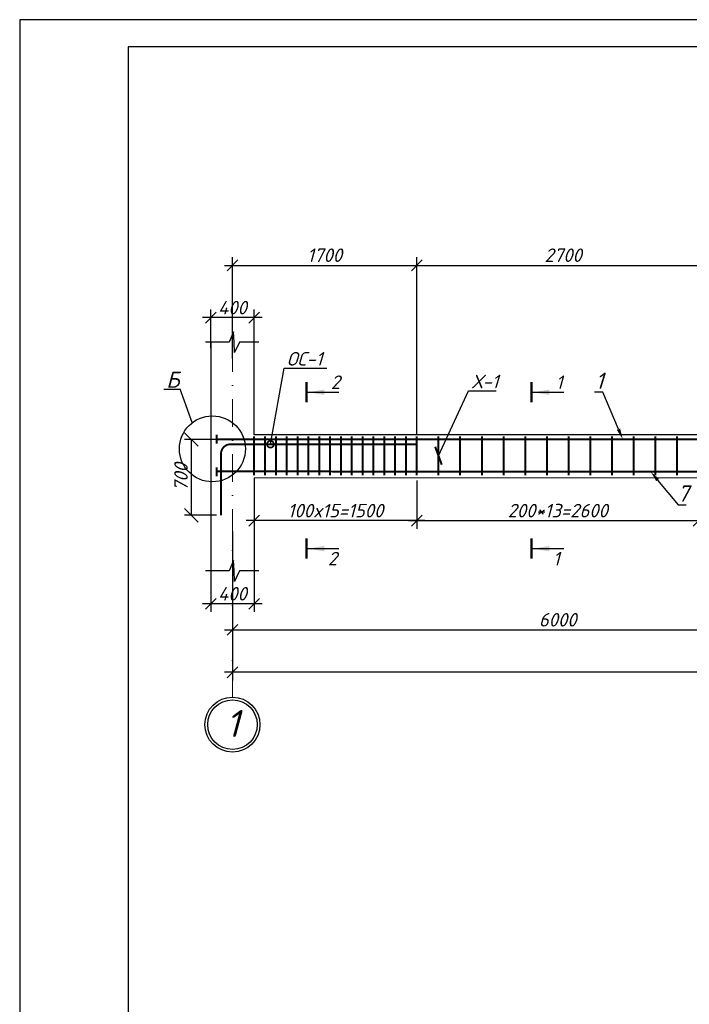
# Model space of a CAD drawing. Header units: millimetres. Extents: x -33345 to 4712671, y -3392 to 121473.
# Tile 516 of 656: x 2564290 to 2576642, y 68322 to 86501. Entities that reach past the tile are written whole.
import ezdxf
from ezdxf import colors
from ezdxf.entities.mleader import LeaderData, LeaderLine
from ezdxf.math import Vec2, Vec3

# ---------------------------------------------------------------- set-up
doc = ezdxf.new("R2010")
doc.units = ezdxf.units.MM
doc.linetypes.add('DASHDOTX2', pattern=[50.8, 25.4, -12.7, 0, -12.7])
doc.layers.add('0.25', color=7, linetype='Continuous', lineweight=25)
doc.layers.add('АСО-Текст', color=7, linetype='Continuous', lineweight=20)
doc.layers.add('Лист', color=7, linetype='Continuous')
doc.styles.add('_text', font='isocpeui.ttf')
doc.styles.add('Arch-Dim', font='isocpeui.ttf', dxfattribs={"height": 200})
doc.styles.add('GOST 2.304', font='isocpeui.ttf')
doc.styles.add('RUSS', font='RUSS.shx', dxfattribs={"width": 0.8, "oblique": 15, "height": 250})
doc.styles.get("Standard").update_dxf_attribs({"font": 'arial.ttf'})
doc.styles.add('Тохир', font='isocpeui.ttf', dxfattribs={"oblique": 2, "height": 250})
doc.dimstyles.new('Islom 94', dxfattribs={"dimtxt": 250, "dimasz": 200, "dimexe": 150, "dimexo": 100, "dimgap": 60, "dimtad": 1, "dimdec": 0, "dimtxsty": '_text', "dimblk": 'OBLIQUE', "dimcen": 0, "dimdle": 150, "dimadec": 0, "dimazin": 0, "dimtfac": 1, "dimtdec": 0, "dimtmove": 0, "dimatfit": 3, "dimfxl": 1, "dimarcsym": 0})
doc.dimstyles.new('М 100', dxfattribs={"dimscale": 100, "dimtxt": 3, "dimasz": 2.5, "dimexe": 1.25, "dimexo": 0.625, "dimtad": 1, "dimdec": 0, "dimtxsty": 'Standard', "dimblk": 'OBLIQUE', "dimcen": 2.5, "dimadec": 0, "dimazin": 0, "dimtfac": 1, "dimtdec": 0, "dimtmove": 0, "dimatfit": 3, "dimfxl": 1, "dimtfill": 1, "dimarcsym": 0})

# ---------------------------------------------------------------- blocks, each defined once
blk = doc.blocks.new('*U327')
at = {"layer": '0.25', "color": 5, "linetype": 'Continuous', "lineweight": 25, "ltscale": 100}
blk.add_lwpolyline([(-125914, 0), (0, 0), (0, 42000), (-125914, 42000), (-125914, 0)], dxfattribs=at)
at = {"layer": '0.25', "color": 7, "linetype": 'Continuous', "lineweight": 30, "ltscale": 100}
blk.add_lwpolyline([(-123914, 500), (-500, 500), (-500, 41500), (-123914, 41500), (-123914, 500)], dxfattribs=at)
blk = doc.blocks.new('_DotSmall')
at = {"color": 0, "linetype": 'ByBlock', "const_width": 0.5}
blk.add_lwpolyline([(-0.0625, 0, 1), (0.0625, 0, 1)], format="xyb", close=True, dxfattribs=at)
blk = doc.blocks.new('_Oblique')
at = {"color": 0, "linetype": 'ByBlock', "lineweight": -2}
blk.add_line((-0.5, -0.5), (0.5, 0.5), dxfattribs=at)
blk = doc.blocks.new('*D1452')
at = {"color": 0, "lineweight": -2, "ltscale": 100, "transparency": 16777216}
for p, q in [((2567906, 78751), (2567330, 78751)), ((2567455, 78751), (2567455, 77351)), ((2567920, 77351), (2567330, 77351))]:
    blk.add_line(p, q, dxfattribs=at)
at = {"layer": 'Defpoints', "color": 0, "ltscale": 100, "transparency": 16777216}
for p in [(2567968, 78751), (2567455, 77351), (2567983, 77351)]:
    blk.add_point(p, dxfattribs=at)
at = {"color": 0, "lineweight": -2, "ltscale": 100, "transparency": 16777216, "xscale": 250, "yscale": 250, "zscale": 250}
for p, rotation in [((2567455, 78751), 90), ((2567455, 77351), 270)]:
    blk.add_blockref('_Oblique', p, dxfattribs=dict(at, rotation=rotation))
at = {"color": 0, "ltscale": 100, "transparency": 16777216, "insert": (2567266, 78051), "char_height": 250, "attachment_point": 5, "rotation": 90, "style": 'Тохир', "bg_fill": 3, "box_fill_scale": 1.1, "bg_fill_color": 256, "bg_fill_true_color": 13158600, "bg_fill_transparency": 0}
blk.add_mtext('700', dxfattribs=at)
blk = doc.blocks.new('*D1406')
at = {"color": 0, "lineweight": -2, "ltscale": 10, "transparency": 16777216}
for p, q in [((2571615, 77991), (2571615, 77102)), ((2568615, 77759), (2568615, 77102)), ((2571765, 77252), (2568465, 77252))]:
    blk.add_line(p, q, dxfattribs=at)
at = {"layer": 'Defpoints', "color": 0, "ltscale": 10, "transparency": 16777216}
for p in [(2571615, 78091), (2568615, 77859), (2568615, 77252)]:
    blk.add_point(p, dxfattribs=at)
at = {"color": 0, "lineweight": -2, "ltscale": 10, "transparency": 16777216, "xscale": 200, "yscale": 200, "zscale": 200, "rotation": 180}
blk.add_blockref('_Oblique', (2568615, 77252), dxfattribs=at)
at = {"color": 0, "lineweight": -2, "ltscale": 10, "transparency": 16777216, "xscale": 200, "yscale": 200, "zscale": 200}
blk.add_blockref('_Oblique', (2571615, 77252), dxfattribs=at)
at = {"color": 0, "ltscale": 10, "transparency": 16777216, "insert": (2570115, 77437), "char_height": 250, "attachment_point": 5, "style": '_text'}
blk.add_mtext('100x15=1500', dxfattribs=at)
blk = doc.blocks.new('*D1407')
at = {"color": 0, "lineweight": -2, "ltscale": 10, "transparency": 16777216}
for p, q in [((2568215, 80243), (2568215, 82116)), ((2571615, 78855), (2571615, 82116)), ((2568065, 81966), (2571765, 81966))]:
    blk.add_line(p, q, dxfattribs=at)
at = {"layer": 'Defpoints', "color": 0, "ltscale": 10, "transparency": 16777216}
for p in [(2571615, 81966), (2568215, 80143), (2571615, 78755)]:
    blk.add_point(p, dxfattribs=at)
at = {"color": 0, "lineweight": -2, "ltscale": 10, "transparency": 16777216, "xscale": 200, "yscale": 200, "zscale": 200, "rotation": 180}
blk.add_blockref('_Oblique', (2568215, 81966), dxfattribs=at)
at = {"color": 0, "lineweight": -2, "ltscale": 10, "transparency": 16777216, "xscale": 200, "yscale": 200, "zscale": 200}
blk.add_blockref('_Oblique', (2571615, 81966), dxfattribs=at)
at = {"color": 0, "lineweight": 25, "ltscale": 10, "transparency": 16777216, "insert": (2569915, 82153), "char_height": 250, "attachment_point": 5, "style": '_text'}
blk.add_mtext('1700', dxfattribs=at)
blk = doc.blocks.new('*D1408')
at = {"color": 0, "lineweight": -2, "ltscale": 10, "transparency": 16777216}
for p, q in [((2567815, 76322), (2567815, 75567)), ((2568615, 76322), (2568615, 75567)), ((2568765, 75717), (2567665, 75717))]:
    blk.add_line(p, q, dxfattribs=at)
at = {"layer": 'Defpoints', "color": 0, "ltscale": 10, "transparency": 16777216}
for p in [(2567815, 76422), (2568615, 76422), (2567815, 75717)]:
    blk.add_point(p, dxfattribs=at)
at = {"color": 0, "lineweight": -2, "ltscale": 10, "transparency": 16777216, "xscale": 200, "yscale": 200, "zscale": 200, "rotation": 180}
blk.add_blockref('_Oblique', (2567815, 75717), dxfattribs=at)
at = {"color": 0, "lineweight": -2, "ltscale": 10, "transparency": 16777216, "xscale": 200, "yscale": 200, "zscale": 200}
blk.add_blockref('_Oblique', (2568615, 75717), dxfattribs=at)
at = {"color": 0, "ltscale": 10, "transparency": 16777216, "insert": (2568215, 75902), "char_height": 250, "attachment_point": 5, "style": '_text'}
blk.add_mtext('400', dxfattribs=at)
blk = doc.blocks.new('*D1409')
at = {"color": 0, "lineweight": -2, "ltscale": 10, "transparency": 16777216}
for p, q in [((2567815, 80439), (2567815, 81150)), ((2568615, 80439), (2568615, 81150)), ((2568765, 81000), (2567665, 81000))]:
    blk.add_line(p, q, dxfattribs=at)
at = {"layer": 'Defpoints', "color": 0, "ltscale": 10, "transparency": 16777216}
for p in [(2567815, 81000), (2567815, 80339), (2568615, 80339)]:
    blk.add_point(p, dxfattribs=at)
at = {"color": 0, "lineweight": -2, "ltscale": 10, "transparency": 16777216, "xscale": 200, "yscale": 200, "zscale": 200, "rotation": 180}
blk.add_blockref('_Oblique', (2567815, 81000), dxfattribs=at)
at = {"color": 0, "lineweight": -2, "ltscale": 10, "transparency": 16777216, "xscale": 200, "yscale": 200, "zscale": 200}
blk.add_blockref('_Oblique', (2568615, 81000), dxfattribs=at)
at = {"color": 0, "ltscale": 10, "transparency": 16777216, "insert": (2568215, 81185), "char_height": 250, "attachment_point": 5, "style": '_text'}
blk.add_mtext('400', dxfattribs=at)
blk = doc.blocks.new('*D2870')
at = {"color": 0, "lineweight": -2, "ltscale": 10, "transparency": 16777216}
for p, q in [((2568215, 76558), (2568215, 75087)), ((2580215, 76558), (2580215, 75087)), ((2568065, 75237), (2580365, 75237))]:
    blk.add_line(p, q, dxfattribs=at)
at = {"layer": 'Defpoints', "color": 0, "ltscale": 10, "transparency": 16777216}
for p in [(2568215, 76658, 1359241), (2580215, 76658, 1359241), (2580215, 75237)]:
    blk.add_point(p, dxfattribs=at)
at = {"color": 0, "lineweight": -2, "ltscale": 10, "transparency": 16777216, "xscale": 200, "yscale": 200, "zscale": 200, "rotation": 180}
blk.add_blockref('_Oblique', (2568215, 75237), dxfattribs=at)
at = {"color": 0, "lineweight": -2, "ltscale": 10, "transparency": 16777216, "xscale": 200, "yscale": 200, "zscale": 200}
blk.add_blockref('_Oblique', (2580215, 75237), dxfattribs=at)
at = {"color": 0, "ltscale": 10, "transparency": 16777216, "insert": (2574215, 75422), "char_height": 250, "attachment_point": 5, "style": '_text'}
blk.add_mtext('6000', dxfattribs=at)
blk = doc.blocks.new('*D2880')
at = {"color": 0, "lineweight": -2, "ltscale": 10, "transparency": 16777216}
for p, q in [((2568215, 77052), (2568215, 74302)), ((2687015, 77052), (2687015, 74302)), ((2687165, 74452), (2568065, 74452))]:
    blk.add_line(p, q, dxfattribs=at)
at = {"layer": 'Defpoints', "color": 0, "ltscale": 10, "transparency": 16777216}
for p in [(2568215, 77152, 1359241), (2687015, 77152), (2568215, 74452)]:
    blk.add_point(p, dxfattribs=at)
at = {"color": 0, "lineweight": -2, "ltscale": 10, "transparency": 16777216, "xscale": 200, "yscale": 200, "zscale": 200, "rotation": 180}
blk.add_blockref('_Oblique', (2568215, 74452), dxfattribs=at)
at = {"color": 0, "lineweight": -2, "ltscale": 10, "transparency": 16777216, "xscale": 200, "yscale": 200, "zscale": 200}
blk.add_blockref('_Oblique', (2687015, 74452), dxfattribs=at)
at = {"color": 0, "ltscale": 10, "transparency": 16777216, "insert": (2627615, 74637), "char_height": 250, "attachment_point": 5, "style": '_text'}
blk.add_mtext('59400', dxfattribs=at)
blk = doc.blocks.new('*D1454')
at = {"color": 0, "lineweight": -2, "ltscale": 10, "transparency": 16777216}
for p, q in [((2571615, 77877), (2571615, 77102)), ((2576815, 77877), (2576815, 77102)), ((2571465, 77252), (2576965, 77252))]:
    blk.add_line(p, q, dxfattribs=at)
at = {"layer": 'Defpoints', "color": 0, "ltscale": 10, "transparency": 16777216}
for p in [(2571615, 77977, 1359241), (2576815, 77977, 1359241), (2576815, 77252)]:
    blk.add_point(p, dxfattribs=at)
at = {"color": 0, "lineweight": -2, "ltscale": 10, "transparency": 16777216, "xscale": 200, "yscale": 200, "zscale": 200, "rotation": 180}
blk.add_blockref('_Oblique', (2571615, 77252), dxfattribs=at)
at = {"color": 0, "lineweight": -2, "ltscale": 10, "transparency": 16777216, "xscale": 200, "yscale": 200, "zscale": 200}
blk.add_blockref('_Oblique', (2576815, 77252), dxfattribs=at)
at = {"color": 0, "ltscale": 10, "transparency": 16777216, "insert": (2574215, 77437), "char_height": 250, "attachment_point": 5, "style": '_text'}
blk.add_mtext('200*13=2600', dxfattribs=at)
blk = doc.blocks.new('*D1455')
at = {"color": 0, "lineweight": -2, "ltscale": 10, "transparency": 16777216}
for p, q in [((2571615, 78960), (2571615, 82116)), ((2577015, 78769), (2577015, 82116)), ((2571465, 81966), (2577165, 81966))]:
    blk.add_line(p, q, dxfattribs=at)
at = {"layer": 'Defpoints', "color": 0, "ltscale": 10, "transparency": 16777216}
for p in [(2577015, 81966), (2571615, 78860, 1359241), (2577015, 78669, 1359241)]:
    blk.add_point(p, dxfattribs=at)
at = {"color": 0, "lineweight": -2, "ltscale": 10, "transparency": 16777216, "xscale": 200, "yscale": 200, "zscale": 200, "rotation": 180}
blk.add_blockref('_Oblique', (2571615, 81966), dxfattribs=at)
at = {"color": 0, "lineweight": -2, "ltscale": 10, "transparency": 16777216, "xscale": 200, "yscale": 200, "zscale": 200}
blk.add_blockref('_Oblique', (2577015, 81966), dxfattribs=at)
at = {"color": 0, "lineweight": 25, "ltscale": 10, "transparency": 16777216, "insert": (2574315, 82153), "char_height": 250, "attachment_point": 5, "style": '_text'}
blk.add_mtext('2700', dxfattribs=at)
blk = doc.blocks.new('_ArchTick')
at = {"color": 0, "linetype": 'ByBlock', "const_width": 0.15}
blk.add_lwpolyline([(-0.5, -0.5), (0.5, 0.5)], dxfattribs=at)
blk = doc.blocks.new('asdfsad')
at = {"layer": 'АСО-Текст', "char_height": 300, "width": 4488.273, "attachment_point": 1, "style": 'RUSS'}
for insert in [(1262235.5, -413358.2), (1255930.4, -416387.8)]:
    blk.add_mtext('\\pi1133.11364;Продольная\\P\\pi1308.11364;арматура \\P\\pi1474.93182;колонны', dxfattribs=dict(at, insert=insert))

msp = doc.modelspace()

# ---------------------------------------------------------------- linework, layer by layer
at = {"color": 177, "ltscale": 10, "true_color": 0x293189}
for p, q in [((2567814.996, 80553.939), (2567814.996, 78041.039)), ((2567814.996, 80550.332), (2567814.996, 78841.039)), ((2567814.996, 78041.039), (2567814.996, 76324.533))]:
    msp.add_line(p, q, dxfattribs=at)
at = {"color": 177, "lineweight": 25, "ltscale": 10, "true_color": 0x293189}
for p, q in [((2568614.996, 78834.955), (2568614.996, 80550.332)), ((2579814.996, 78841.039), (2568614.996, 78834.955)), ((2579814.996, 78041.039), (2568614.996, 78038.644)), ((2568614.996, 78038.644), (2568614.996, 76324.533))]:
    msp.add_line(p, q, dxfattribs=at)
at = {"color": 1, "linetype": 'DASHDOTX2', "lineweight": 5, "ltscale": 20}
msp.add_line((2568215.152, 80510.221), (2568215.152, 73993.17), dxfattribs=at)
at = {"color": 116, "true_color": 0x136734}
for p, q in [((2569606.849, 79622.392), (2570178.557, 79622.393)), ((2573758.46, 79622.392), (2574330.168, 79622.393)), ((2569606.849, 76735.179), (2570178.557, 76735.18)), ((2573758.46, 76735.179), (2574330.168, 76735.18))]:
    msp.add_line(p, q, dxfattribs=at)
at = {"color": 7}
for points in [[(2568700.999, 80550.332), (2568343.594, 80550.332), (2568252.343, 80356.153), (2568243.559, 80549.22), (2568235.828, 80740.959), (2568154.065, 80550.332), (2567715.751, 80550.332)], [(2568700.999, 76324.533), (2568343.594, 76324.533), (2568252.343, 76130.353), (2568243.559, 76323.42), (2568235.828, 76515.16), (2568154.065, 76324.533), (2567715.751, 76324.533)]]:
    msp.add_lwpolyline(points, dxfattribs=at)
at = {"color": 116, "linetype": 'Continuous', "lineweight": 50, "ltscale": 100, "true_color": 0x136734}
for points in [[(2569581.849, 79437.668), (2569581.849, 79807.116)], [(2573733.46, 79437.668), (2573733.46, 79807.116)], [(2569581.849, 76550.455), (2569581.849, 76919.903)], [(2573733.46, 76550.455), (2573733.46, 76919.903)]]:
    msp.add_lwpolyline(points, dxfattribs=at)
at = {"color": 18, "true_color": 0x000000, "const_width": 25}
msp.add_lwpolyline([(2567471.144, 79059.477), (2567250.262, 79674.837), (2566945.451, 79673.822)], dxfattribs=at)
at = {"ltscale": 100, "const_width": 36.895}
for points in [[(2567922.679, 78836.825), (2567922.679, 78672.406)], [(2567922.787, 78235.568), (2567922.787, 78071.15)]]:
    msp.add_lwpolyline(points, dxfattribs=at)
at = {"color": 32, "ltscale": 100, "true_color": 0xcd6928, "const_width": 36.895}
for points in [[(2568614.996, 78810.129), (2568614.996, 78091.476)], [(2568814.996, 78810.129), (2568814.996, 78091.476)], [(2569014.996, 78810.129), (2569014.996, 78091.476)], [(2569214.996, 78810.129), (2569214.996, 78091.476)], [(2569414.996, 78810.129), (2569414.996, 78091.476)], [(2569614.996, 78810.129), (2569614.996, 78091.476)], [(2569814.996, 78810.129), (2569814.996, 78091.476)], [(2570014.996, 78810.129), (2570014.996, 78091.476)], [(2570214.996, 78810.129), (2570214.996, 78091.476)], [(2570414.996, 78810.129), (2570414.996, 78091.476)], [(2570614.996, 78810.129), (2570614.996, 78091.476)], [(2570814.996, 78810.129), (2570814.996, 78091.476)], [(2571014.996, 78810.129), (2571014.996, 78091.476)], [(2571014.996, 78810.129), (2571014.996, 78091.476)], [(2571214.996, 78810.129), (2571214.996, 78091.476)], [(2571414.996, 78810.129), (2571414.996, 78091.476)], [(2571614.996, 78810.129), (2571614.996, 78091.476)], [(2572014.996, 78810.129), (2572014.996, 78091.476)], [(2572414.996, 78810.129), (2572414.996, 78091.476)], [(2572814.996, 78810.129), (2572814.996, 78091.476)], [(2573214.996, 78810.129), (2573214.996, 78091.476)], [(2573614.996, 78810.129), (2573614.996, 78091.476)], [(2574014.996, 78810.129), (2574014.996, 78091.476)], [(2574414.996, 78810.129), (2574414.996, 78091.476)], [(2574814.996, 78810.129), (2574814.996, 78091.476)], [(2575214.996, 78810.129), (2575214.996, 78091.476)], [(2575614.996, 78810.129), (2575614.996, 78091.476)], [(2576014.996, 78810.129), (2576014.996, 78091.476)], [(2576414.996, 78810.129), (2576414.996, 78091.476)]]:
    msp.add_lwpolyline(points, dxfattribs=at)
at = {"color": 5, "ltscale": 100, "const_width": 35}
msp.add_lwpolyline([(2568003.144, 77350.882), (2568003.144, 78484.451, -0.432221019), (2568192.715, 78662.781), (2571614.996, 78662.781)], format="xyb", dxfattribs=at)
at = {"color": 18, "ltscale": 15, "true_color": 0x000000}
msp.add_circle((2568215.152, 73485.656), 507.514, dxfattribs=at)
at = {"color": 1, "lineweight": 30, "ltscale": 15}
msp.add_circle((2568215.152, 73485.656), 457.514, dxfattribs=at)
at = {"color": 116, "true_color": 0x136734}
for points in [[(2569606.849, 79622.392), (2569907.299, 79672.671), (2569907.299, 79572.115)], [(2573758.46, 79622.392), (2574058.91, 79672.671), (2574058.91, 79572.115)], [(2569606.849, 76735.179), (2569907.299, 76785.458), (2569907.299, 76684.902)], [(2573758.46, 76735.179), (2574058.91, 76785.458), (2574058.91, 76684.902)]]:
    msp.add_solid(points, dxfattribs=at)

# ---------------------------------------------------------------- block references
at = {"layer": 'Лист', "ltscale": 100, "transparency": 33554687}
msp.add_blockref('*U327', (2690204.686, 44501.326, 1359241.5), dxfattribs=at)

# ---------------------------------------------------------------- texts
at = {"color": 18, "true_color": 0x000000, "style": 'Arch-Dim'}
msp.add_text('Б', height=300, dxfattribs=at).set_placement((2566992.381, 79705.631))
at = {"color": 116, "true_color": 0x136734, "style": '_text'}
for s, p in [('2', (2569975.902, 76426.34)), ('1', (2574127.513, 76426.34))]:
    msp.add_text(s, height=250, dxfattribs=at).set_placement(p)
at = {"color": 116, "true_color": 0x136734, "char_height": 250, "width": 186.33523, "attachment_point": 1, "style": '_text'}
for s, insert in [('2', (2570029.323, 79933.296)), ('1', (2574180.934, 79933.296))]:
    msp.add_mtext(s, dxfattribs=dict(at, insert=insert))
at = {"insert": (2568344.825, 73257.669, 473082.499), "char_height": 500, "width": 333.15362, "attachment_point": 9, "style": 'GOST 2.304'}
msp.add_mtext('1', dxfattribs=at)

# ---------------------------------------------------------------- dimensions: what is measured, and where the dimension line sits
at = {"color": 177, "lineweight": 25, "ltscale": 10, "true_color": 0x293189}
dim = msp.add_linear_dim(base=(2577014.996, 81965.919, -1359241.496), p1=(2571614.996, 78859.746), p2=(2577014.996, 78668.616), dimstyle='Islom 94', override={"dimlfac": 0.5, "dimtmove": 1}, dxfattribs=at)
dim.commit()
dim.dimension.update_dxf_attribs({"geometry": '*D1455', "text_midpoint": (2574314.996, 82152.529, -1359241.496)})
at = {"color": 177, "ltscale": 10, "true_color": 0x293189}
for base, p1, p2, text, picture, middle in [((2567814.996, 80999.817), (2568614.996, 80338.989), (2567814.996, 80338.989), '400', '*D1409', (2568214.996, 81184.817)), ((2568614.996, 77251.951), (2571614.996, 78091.476), (2568614.996, 77859.271), '100x15=<>', '*D1406', (2570114.996, 77436.951)), ((2576814.996, 77251.951, -1359241.496), (2571614.996, 77977.376), (2576814.996, 77977.376), '200*13=<>', '*D1454', (2574214.996, 77436.951, -1359241.496)), ((2567814.996, 75717.454), (2568614.996, 76421.806), (2567814.996, 76421.806), '400', '*D1408', (2568214.996, 75902.454))]:
    dim = msp.add_linear_dim(base=base, p1=p1, p2=p2, text=text, dimstyle='Islom 94', override={"dimlfac": 0.5}, dxfattribs=at)
    dim.commit()
    dim.dimension.update_dxf_attribs({"geometry": picture, "text_midpoint": middle})
dim = msp.add_linear_dim(base=(2580215.152, 75236.924, -1359241.496), p1=(2568215.152, 76657.911), p2=(2580215.152, 76657.911), dimstyle='Islom 94', override={"dimlfac": 0.5}, dxfattribs=at)
dim.commit()
dim.dimension.update_dxf_attribs({"geometry": '*D2870', "text_midpoint": (2574215.152, 75421.924, -1359241.496)})

# ---------------------------------------------------------------- leaders
at = {"color": 177, "lineweight": 25, "true_color": 0x293189}
ml = msp.add_multileader_mtext('Standard', dxfattribs=at)
ml.set_content('ОС-1', color=(41, 49, 137), style='Тохир')
ml.set_leader_properties()
ml.set_arrow_properties(name='DOTSMALL')
ml.build(insert=Vec2(0, 0))
ml.multileader.update_dxf_attribs({"text_left_attachment_type": 6, "text_right_attachment_type": 6, "dogleg_length": 0.36, "arrow_head_size": 250})
ctx = ml.context
ctx.base_point, ctx.char_height, ctx.arrow_head_size, ctx.plane_origin = Vec3(2569169.048, 80065.101), 250, 250, Vec3(2575572.455, 79254.58)
ctx.left_attachment, ctx.right_attachment, ctx.text_align_type = 6, 6, 1
notes = []
notes.append((ctx, [(0, (1, 1, 0), (2569168.688, 80065.101), (1, 0), 0.36, [(0, [(2568915.819, 78662.781)], 0, [])])]))
ctx.mtext.insert, ctx.mtext.alignment, ctx.mtext.flow_direction = Vec3(2569544.172, 80365.101), 2, 5
at = {"lineweight": 25}
ml = msp.add_multileader_mtext('Standard', dxfattribs=at)
ml.set_content('Х-1', color=256, style='Тохир')
ml.set_leader_properties()
ml.set_arrow_properties(name='ARCHTICK')
ml.build(insert=Vec2(0, 0))
ml.multileader.update_dxf_attribs({"text_left_attachment_type": 6, "text_right_attachment_type": 6, "dogleg_length": 0.36, "arrow_head_size": 250})
ctx = ml.context
ctx.base_point, ctx.char_height, ctx.arrow_head_size, ctx.plane_origin = Vec3(2572570.171, 79645.892), 250, 250, Vec3(2553211.698, 75472.118)
ctx.left_attachment, ctx.right_attachment, ctx.text_align_type = 6, 6, 1
notes.append((ctx, [(1, (1, 1, 0), (2572569.811, 79645.892), (1, 0), 0.36, [(0, [(2572014.996, 78450.802)], 0, [])])]))
ctx.mtext.insert, ctx.mtext.alignment, ctx.mtext.flow_direction = Vec3(2572875.219, 79945.892), 2, 5
at = {"color": 226, "lineweight": 25, "true_color": 0x691c66}
ml = msp.add_multileader_mtext('Standard', dxfattribs=at)
ml.set_content('1', color=(105, 28, 102), style='Тохир')
ml.set_leader_properties()
ml.build(insert=Vec2(0, 0))
ml.multileader.update_dxf_attribs({"text_left_attachment_type": 6, "text_right_attachment_type": 6, "dogleg_length": 0.36, "arrow_head_size": 200})
ctx = ml.context
ctx.base_point, ctx.char_height, ctx.arrow_head_size, ctx.plane_origin = Vec3(2574920.34, 79625.102), 300, 200, Vec3(2552979.332, 75731.859)
ctx.left_attachment, ctx.right_attachment, ctx.text_align_type = 6, 6, 1
notes.append((ctx, [(0, (1, 1, 0), (2575044.04, 79625.102), (-1, 0), 0.36, [(0, [(2575414.127, 78756.272)], 0, [])])]))
ctx.mtext.insert, ctx.mtext.width, ctx.mtext.alignment, ctx.mtext.flow_direction = Vec3(2574982.01, 79985.102), 148.95385, 2, 5
ml = msp.add_multileader_mtext('Standard', dxfattribs=at)
ml.set_content('7', color=(105, 28, 102), style='Тохир')
ml.set_leader_properties()
ml.build(insert=Vec2(0, 0))
ml.multileader.update_dxf_attribs({"text_left_attachment_type": 6, "text_right_attachment_type": 6, "dogleg_length": 0.36, "arrow_head_size": 200})
ctx = ml.context
ctx.base_point, ctx.char_height, ctx.arrow_head_size, ctx.plane_origin = Vec3(2576433.972, 77543.171), 300, 200, Vec3(2552979.332, 73649.928)
ctx.left_attachment, ctx.right_attachment, ctx.text_align_type = 6, 6, 1
notes.append((ctx, [(1, (1, 1, 0), (2576433.612, 77543.171), (1, 0), 0.36, [(0, [(2575930.215, 78155.966)], 0, [])])]))
ctx.mtext.insert, ctx.mtext.width, ctx.mtext.alignment, ctx.mtext.flow_direction = Vec3(2576524.004, 77903.171), 148.95385, 2, 5
for ctx, leaders in notes:
    for number, flags, end, landing, length, lines in leaders:
        leader = LeaderData()
        leader.index, (leader.has_last_leader_line, leader.has_dogleg_vector, leader.attachment_direction) = number, flags
        leader.last_leader_point, leader.dogleg_vector, leader.dogleg_length = Vec3(end), Vec3(landing), length
        for number, points, colour, breaks in lines:
            line = LeaderLine()
            line.index, line.vertices, line.color, line.breaks = number, Vec3.list(points), colors.encode_raw_color(colour), breaks
            leader.lines.append(line)
        ctx.leaders.append(leader)

# ---------------------------------------------------------------- next in the draw order: dimensions: what is measured, and where the dimension line sits
at = {"color": 177, "ltscale": 100, "true_color": 0x293189}
dim = msp.add_linear_dim(base=(2567454.747, 77350.882), p1=(2567968.139, 78750.648), p2=(2567982.982, 77350.882), angle=90, dimstyle='М 100', override={"dimlfac": 0.5, "dimtxsty": 'Тохир', "dimfxl": 100, "dimarcsym": 1}, dxfattribs=at)
dim.commit()
dim.dimension.update_dxf_attribs({"geometry": '*D1452', "text_midpoint": (2567265.637, 78050.765)})

# ---------------------------------------------------------------- next in the draw order: linework, layer by layer
at = {"ltscale": 100, "const_width": 36.895}
for points in [[(2567922.679, 78836.825), (2567922.679, 78672.406)], [(2586617.206, 78756.58), (2567922.679, 78754.191)], [(2567922.787, 78235.568), (2567922.787, 78071.15)]]:
    msp.add_lwpolyline(points, dxfattribs=at)
msp.add_lwpolyline([(2585870.507, 78215.906), (2583869.735, 78218.124), (2583869.735, 78218.124), (2583869.735, 78218.124), (2583869.735, 78218.124, 0.177499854), (2583830.949, 78203.938), (2583784.684, 78164.814, -0.177499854), (2583745.898, 78150.629), (2583547.96, 78151.277), (2567922.787, 78160.896)], format="xyb", dxfattribs=at)
at = {"color": 18, "true_color": 0x000000}
msp.add_circle((2567844.159, 78577.699), 608.883, dxfattribs=at)

# ---------------------------------------------------------------- next in the draw order: block references
at = {"lineweight": 25, "xscale": 0.9162906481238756, "yscale": 0.9162906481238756, "zscale": 0.9162906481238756}
for p in [(1061190.092, 458811.149, 1359241.5), (1103190.092, 458811.149, 1359241.5)]:
    msp.add_blockref('asdfsad', p, dxfattribs=at)

# ---------------------------------------------------------------- next in the draw order: dimensions: what is measured, and where the dimension line sits
at = {"color": 177, "lineweight": 25, "ltscale": 10, "true_color": 0x293189}
dim = msp.add_linear_dim(base=(2571614.996, 81965.919), p1=(2568215.152, 80142.857), p2=(2571614.996, 78755.055), dimstyle='Islom 94', override={"dimlfac": 0.5, "dimtmove": 1}, dxfattribs=at)
dim.commit()
dim.dimension.update_dxf_attribs({"geometry": '*D1407', "text_midpoint": (2569915.074, 82152.529)})
at = {"color": 177, "ltscale": 10, "true_color": 0x293189}
dim = msp.add_linear_dim(base=(2568215.152, 74452.396, -1359241.496), p1=(2687015.152, 77151.696, -1359241.496), p2=(2568215.152, 77151.696), dimstyle='Islom 94', override={"dimlfac": 0.5}, dxfattribs=at)
dim.commit()
dim.dimension.update_dxf_attribs({"geometry": '*D2880', "text_midpoint": (2627615.152, 74637.396, -1359241.496)})

doc.saveas('drawing.dxf')
